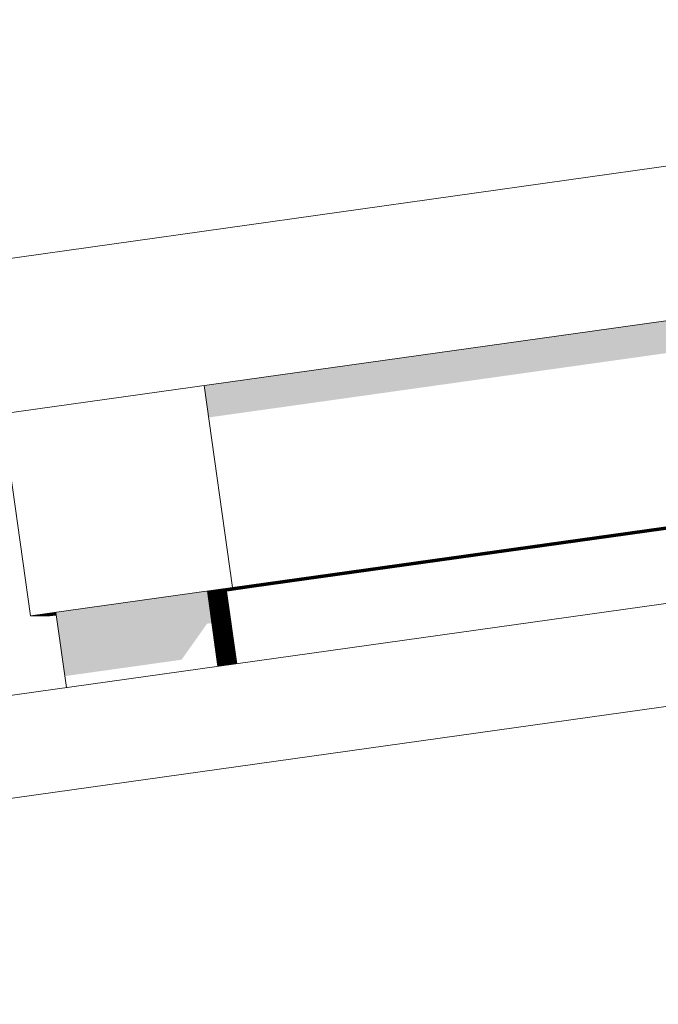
# Model space of a CAD drawing. Header units: metres. Extents: x -52 to 321, y -8 to 26.
# Tile 259 of 333: x 299.007 to 299.132, y 6.319 to 6.512. Entities that reach past the tile are written whole.
import ezdxf

# ---------------------------------------------------------------- set-up
doc = ezdxf.new("R2010")
doc.units = ezdxf.units.M
doc.header["$MEASUREMENT"] = 0
for name, color, linetype in [('30 Dachaufbau', 7, 'Continuous'), ('70 PV-Anlage', 7, 'Continuous'), ('94 Genehmigungsplanung Bemaßung', 7, 'Continuous')]:
    doc.layers.add(name, color=color, linetype=linetype)
doc.styles.add('ERSTELLTER_STIL_2', font='arial.ttf')
doc.dimstyles.new('ERSTELLTER_STIL__1', dxfattribs={"dimtxt": 0.25, "dimasz": 0.19, "dimexe": 0.18, "dimexo": 0.1, "dimgap": 0, "dimtad": 1, "dimtih": 1, "dimtoh": 1, "dimzin": 0, "dimdsep": 46, "dimtxsty": 'ERSTELLTER_STIL_2', "dimblk": 'ARROWHEAD_6', "dimblk1": 'ARROWHEAD_6', "dimblk2": 'ARROWHEAD_6', "dimcen": 0.09, "dimclrd": 7, "dimclre": 7, "dimclrt": 7, "dimazin": 0, "dimtfac": 1, "dimtdec": 4, "dimtmove": 0, "dimatfit": 3, "dimfxl": 1, "dimtolj": 1, "dimtzin": 0, "dimarcsym": 0})

# ---------------------------------------------------------------- blocks, each defined once
blk = doc.blocks.new('*D55', base_point=(33626.11544, -0.00275))
at = {"layer": '94 Genehmigungsplanung Bemaßung', "color": 7, "linetype": 'Continuous', "lineweight": 13}
for p, q in [((297.01606, 9.19055), (297.01606, 9.56555)), ((312.83606, 9.19055), (312.83606, 9.56555)), ((297.11606, 9.47805), (296.91606, 9.27805)), ((312.73606, 9.27805), (312.93606, 9.47805)), ((296.86606, 9.37805), (297.01606, 9.37805)), ((297.01606, 9.37805), (312.83606, 9.37805)), ((312.83606, 9.37805), (312.98606, 9.37805))]:
    blk.add_line(p, q, dxfattribs=at)
at = {"layer": '94 Genehmigungsplanung Bemaßung', "color": 7, "lineweight": 13, "insert": (304.49707, 9.42805), "char_height": 0.25, "attachment_point": 7, "style": 'ERSTELLTER_STIL_2'}
blk.add_mtext('\\A1;{\\pql;\\fArial|b0|i0|c0|p0;\\W1.000000;15,82}', dxfattribs=at)
blk = doc.blocks.new('ARROWHEAD_6')
at = {"color": 0, "linetype": 'Continuous', "lineweight": 0}
for p, q in [((-0.5, -0.5), (0.5, 0.5)), ((0, 0), (-1, 0))]:
    blk.add_line(p, q, dxfattribs=at)

msp = doc.modelspace()

# ---------------------------------------------------------------- hatches: boundary and pattern name
at = {"layer": '70 PV-Anlage', "linetype": 'Continuous', "lineweight": 0, "true_color": 0x000000}
for points in [[(300.58816, 6.65736), (299.04334, 6.44025), (299.04422, 6.43401), (300.58315, 6.65029), (300.58784, 6.61693), (300.59372, 6.61775)], [(299.04901, 6.40066), (299.04901, 6.40064), (300.59383, 6.61775), (300.59372, 6.61775)], [(300.59383, 6.61775), (299.04911, 6.40066), (299.04912, 6.40064), (300.59393, 6.61775)], [(299.30358, 6.4364), (299.04922, 6.40066), (299.04922, 6.40064), (300.59404, 6.61775), (300.59394, 6.61775)], [(299.04933, 6.40066), (299.04933, 6.40064), (300.59415, 6.61775), (300.59404, 6.61775)], [(299.04944, 6.40066), (299.04944, 6.40064), (300.59426, 6.61775), (300.59416, 6.61775)], [(300.59426, 6.61775), (299.04955, 6.40066), (299.04955, 6.40064), (300.59437, 6.61775)], [(300.59437, 6.61775), (299.04966, 6.40066), (299.04966, 6.40064), (300.59448, 6.61775)], [(299.30358, 6.43633), (299.04977, 6.40066), (299.04977, 6.40064), (300.59458, 6.61775), (300.59448, 6.61775)], [(300.59459, 6.61775), (299.04987, 6.40066), (299.04988, 6.40064), (300.59469, 6.61775)], [(299.30358, 6.4363), (299.04998, 6.40066), (299.04998, 6.40064), (300.5948, 6.61775), (300.5947, 6.61775)], [(299.30358, 6.43628), (299.05009, 6.40066), (299.05009, 6.40064), (300.59491, 6.61775), (300.59481, 6.61775)], [(299.0502, 6.40066), (299.0502, 6.40064), (300.59502, 6.61775), (300.59491, 6.61775)], [(299.05031, 6.40066), (299.05031, 6.40064), (300.59513, 6.61775), (300.59502, 6.61775)], [(300.59513, 6.61775), (299.05042, 6.40066), (299.05042, 6.40064), (300.59524, 6.61775)], [(299.30358, 6.43622), (299.05052, 6.40066), (299.05053, 6.40064), (300.59534, 6.61775), (300.59524, 6.61775)], [(299.05063, 6.40066), (299.05063, 6.40064), (300.59545, 6.61775), (300.59534, 6.61775)], [(300.59546, 6.61775), (299.05074, 6.40066), (299.05074, 6.40064), (300.59556, 6.61775)], [(300.59557, 6.61775), (299.05085, 6.40066), (299.05085, 6.40064), (300.59567, 6.61775)], [(300.59567, 6.61775), (299.05096, 6.40066), (299.05096, 6.40064), (300.59578, 6.61775)], [(299.30358, 6.43614), (299.05107, 6.40066), (299.05107, 6.40064), (300.59589, 6.61775), (300.59578, 6.61775)], [(300.59589, 6.61775), (299.05117, 6.40066), (299.05118, 6.40064), (300.596, 6.61775)], [(299.30358, 6.43611), (299.05128, 6.40066), (299.05129, 6.40064), (300.5961, 6.61775), (300.596, 6.61775)], [(300.5961, 6.61775), (299.05139, 6.40066), (299.05139, 6.40064), (300.59621, 6.61775)], [(300.59622, 6.61775), (299.0515, 6.40066), (299.0515, 6.40064), (300.59632, 6.61775)], [(299.05161, 6.40066), (299.05161, 6.40064), (300.59643, 6.61775), (300.59632, 6.61775)], [(300.59643, 6.61775), (299.05172, 6.40066), (299.05172, 6.40064), (300.59654, 6.61775)], [(299.05183, 6.40066), (299.05183, 6.40064), (300.59665, 6.61775), (300.59654, 6.61775)], [(299.05193, 6.40066), (299.05194, 6.40064), (300.59675, 6.61775), (300.59665, 6.61775)], [(299.05204, 6.40066), (299.05204, 6.40064), (300.59686, 6.61775), (300.59676, 6.61775)], [(299.30358, 6.43599), (299.05215, 6.40066), (299.05215, 6.40064), (300.59697, 6.61775), (300.59687, 6.61775)], [(300.59697, 6.61775), (299.05226, 6.40066), (299.05226, 6.40064), (300.59708, 6.61775)], [(299.30358, 6.43596), (299.05237, 6.40066), (299.05237, 6.40064), (300.59719, 6.61775), (300.59708, 6.61775)], [(299.05248, 6.40066), (299.05248, 6.40064), (300.5973, 6.61775), (300.59719, 6.61775)], [(299.30358, 6.43593), (299.05258, 6.40066), (299.05259, 6.40064), (300.5974, 6.61775), (300.5973, 6.61775)], [(300.5974, 6.61775), (299.05269, 6.40066), (299.0527, 6.40064), (300.59751, 6.61775)], [(299.01425, 6.39577), (299.016, 6.38328), (299.0389, 6.3865), (299.0439, 6.39357), (299.04483, 6.3937), (299.04395, 6.39995)], [(299.04395, 6.39995), (299.04524, 6.39082), (299.04603, 6.3852)], [(299.0489, 6.40064), (299.04396, 6.39995), (299.04396, 6.39993), (299.04901, 6.40064)], [(299.04396, 6.39993), (299.04603, 6.3852), (299.04613, 6.38521), (299.04406, 6.39995)], [(299.04406, 6.39995), (299.04407, 6.39993), (299.04912, 6.40064), (299.04901, 6.40064)], [(299.04407, 6.39993), (299.04614, 6.38521), (299.04623, 6.38523), (299.04417, 6.39995)], [(299.04417, 6.39995), (299.04418, 6.39993), (299.04923, 6.40064), (299.04912, 6.40064)], [(299.04418, 6.39993), (299.04624, 6.38523), (299.04634, 6.38524), (299.04427, 6.39995)], [(299.04428, 6.39995), (299.04428, 6.39993), (299.04934, 6.40064), (299.04923, 6.40064)], [(299.04428, 6.39993), (299.04635, 6.38524), (299.04645, 6.38526), (299.04438, 6.39995)], [(299.04934, 6.40064), (299.04439, 6.39995), (299.04439, 6.39993), (299.04945, 6.40064)], [(299.04439, 6.39993), (299.04645, 6.38526), (299.04655, 6.38527), (299.04449, 6.39995)], [(299.0445, 6.39995), (299.0445, 6.39993), (299.04955, 6.40064), (299.04945, 6.40064)], [(299.0445, 6.39993), (299.04656, 6.38527), (299.04666, 6.38529), (299.0446, 6.39995)], [(299.04461, 6.39995), (299.04461, 6.39993), (299.04966, 6.40064), (299.04955, 6.40064)], [(299.04461, 6.39993), (299.04667, 6.38529), (299.04677, 6.3853), (299.04471, 6.39995)], [(299.04472, 6.39995), (299.04472, 6.39993), (299.04977, 6.40064), (299.04966, 6.40064)], [(299.04472, 6.39993), (299.04677, 6.3853), (299.04687, 6.38532), (299.04482, 6.39995)], [(299.04482, 6.39995), (299.04483, 6.39993), (299.04988, 6.40064), (299.04977, 6.40064)], [(299.04483, 6.39993), (299.04688, 6.38532), (299.04698, 6.38533), (299.04492, 6.39995)], [(299.04493, 6.39995), (299.04493, 6.39993), (299.04999, 6.40064), (299.04988, 6.40064)], [(299.04493, 6.39993), (299.04699, 6.38533), (299.04709, 6.38535), (299.04503, 6.39995)], [(299.04504, 6.39995), (299.04504, 6.39993), (299.0501, 6.40064), (299.04999, 6.40064)], [(299.04504, 6.39993), (299.04709, 6.38535), (299.04719, 6.38536), (299.04514, 6.39995)], [(299.04515, 6.39995), (299.04515, 6.39993), (299.05021, 6.40064), (299.0501, 6.40064)], [(299.04515, 6.39993), (299.0472, 6.38536), (299.0473, 6.38538), (299.04525, 6.39995)], [(299.04526, 6.39995), (299.04526, 6.39993), (299.05031, 6.40064), (299.05021, 6.40064)], [(299.04526, 6.39993), (299.04731, 6.38538), (299.0474, 6.38539), (299.04536, 6.39995)], [(299.04537, 6.39995), (299.04537, 6.39993), (299.05042, 6.40064), (299.05031, 6.40064)], [(299.04537, 6.39993), (299.04741, 6.38539), (299.04751, 6.38541), (299.04547, 6.39995)], [(299.04547, 6.39995), (299.04548, 6.39993), (299.05053, 6.40064), (299.05042, 6.40064)], [(299.04548, 6.39993), (299.04752, 6.38541), (299.04762, 6.38542), (299.04558, 6.39995)], [(299.04558, 6.39995), (299.04558, 6.39993), (299.05064, 6.40064), (299.05053, 6.40064)], [(299.04558, 6.39993), (299.04762, 6.38542), (299.04772, 6.38544), (299.04568, 6.39995)], [(299.04569, 6.39995), (299.04569, 6.39993), (299.05075, 6.40064), (299.05064, 6.40064)], [(299.04569, 6.39993), (299.04773, 6.38544), (299.04783, 6.38545), (299.04579, 6.39995)], [(299.0458, 6.39995), (299.0458, 6.39993), (299.05086, 6.40064), (299.05075, 6.40064)], [(299.0458, 6.39993), (299.04784, 6.38545), (299.04794, 6.38547), (299.0459, 6.39995)], [(299.04591, 6.39995), (299.04591, 6.39993), (299.05096, 6.40064), (299.05086, 6.40064)], [(299.04591, 6.39993), (299.04794, 6.38547), (299.04804, 6.38548), (299.04601, 6.39995)], [(299.04602, 6.39995), (299.04602, 6.39993), (299.05107, 6.40064), (299.05096, 6.40064)], [(299.04602, 6.39993), (299.04805, 6.38548), (299.04815, 6.3855), (299.04612, 6.39995)], [(299.04613, 6.39995), (299.04613, 6.39993), (299.05118, 6.40064), (299.05107, 6.40064)], [(299.04613, 6.39993), (299.04816, 6.3855), (299.04825, 6.38551), (299.04623, 6.39995)], [(299.04623, 6.39995), (299.04624, 6.39993), (299.05129, 6.40064), (299.05118, 6.40064)], [(299.04624, 6.39993), (299.04826, 6.38551), (299.04836, 6.38553), (299.04633, 6.39995)], [(299.04634, 6.39995), (299.04634, 6.39993), (299.0514, 6.40064), (299.05129, 6.40064)], [(299.04634, 6.39993), (299.04837, 6.38553), (299.04847, 6.38554), (299.04644, 6.39995)], [(299.04645, 6.39995), (299.04645, 6.39993), (299.05151, 6.40064), (299.0514, 6.40064)], [(299.04645, 6.39993), (299.04848, 6.38554), (299.04857, 6.38556), (299.04655, 6.39995)], [(299.04656, 6.39995), (299.04656, 6.39993), (299.05161, 6.40064), (299.05151, 6.40064)], [(299.04656, 6.39993), (299.04858, 6.38556), (299.04868, 6.38557), (299.04666, 6.39995)], [(299.04667, 6.39995), (299.04667, 6.39993), (299.05172, 6.40064), (299.05161, 6.40064)], [(299.04667, 6.39993), (299.04869, 6.38557), (299.04879, 6.38559), (299.04677, 6.39995)], [(299.04678, 6.39995), (299.04678, 6.39993), (299.05183, 6.40064), (299.05172, 6.40064)], [(299.04678, 6.39993), (299.04879, 6.38559), (299.04889, 6.3856), (299.04688, 6.39995)], [(299.04688, 6.39995), (299.04689, 6.39993), (299.05194, 6.40064), (299.05183, 6.40064)], [(299.04689, 6.39993), (299.0489, 6.3856), (299.049, 6.38562), (299.04699, 6.39995)], [(299.04699, 6.39995), (299.04699, 6.39993), (299.05205, 6.40064), (299.05194, 6.40064)], [(299.04699, 6.39993), (299.04901, 6.38562), (299.04911, 6.38563), (299.04709, 6.39995)], [(299.0471, 6.39995), (299.0471, 6.39993), (299.05215, 6.40064), (299.05205, 6.40064)], [(299.0471, 6.39993), (299.04911, 6.38563), (299.04921, 6.38564), (299.0472, 6.39995)], [(299.04721, 6.39995), (299.04721, 6.39993), (299.05227, 6.40064), (299.05216, 6.40064)], [(299.04721, 6.39993), (299.04922, 6.38565), (299.04932, 6.38566), (299.04731, 6.39995)], [(299.04732, 6.39995), (299.04732, 6.39993), (299.05237, 6.40064), (299.05227, 6.40064)], [(299.04732, 6.39993), (299.04933, 6.38566), (299.04942, 6.38567), (299.04742, 6.39995)], [(299.04743, 6.39995), (299.04743, 6.39993), (299.05248, 6.40064), (299.05237, 6.40064)], [(299.04743, 6.39993), (299.04943, 6.38568), (299.04953, 6.38569), (299.04753, 6.39995)], [(299.04754, 6.39995), (299.04754, 6.39993), (299.05259, 6.40064), (299.05248, 6.40064)], [(299.04754, 6.39993), (299.04954, 6.38569), (299.04964, 6.3857), (299.04764, 6.39995)], [(299.04764, 6.39995), (299.04765, 6.39993), (299.0527, 6.40064), (299.05259, 6.40064)], [(299.04765, 6.39993), (299.04964, 6.38571), (299.04974, 6.38572), (299.04774, 6.39995)], [(299.0489, 6.40064), (299.04901, 6.40064), (299.04901, 6.40066)], [(299.04911, 6.40066), (299.04903, 6.40064), (299.04912, 6.40064)], [(299.04912, 6.40064), (299.04922, 6.40064), (299.04922, 6.40066)], [(299.04923, 6.40064), (299.04933, 6.40064), (299.04933, 6.40066)], [(299.04937, 6.40064), (299.04944, 6.40064), (299.04944, 6.40066)], [(299.04945, 6.40064), (299.04955, 6.40064), (299.04955, 6.40066)], [(299.04955, 6.40064), (299.04966, 6.40064), (299.04966, 6.40066)], [(299.04976, 6.40066), (299.04966, 6.40064), (299.04976, 6.40064)], [(299.04977, 6.40064), (299.04988, 6.40064), (299.04987, 6.40066)], [(299.04988, 6.40064), (299.04998, 6.40064), (299.04998, 6.40066)], [(299.04999, 6.40064), (299.05009, 6.40064), (299.05009, 6.40066)], [(299.0501, 6.40064), (299.0502, 6.40064), (299.0502, 6.40066)], [(299.05021, 6.40064), (299.05031, 6.40064), (299.05031, 6.40066)], [(299.05031, 6.40064), (299.05042, 6.40064), (299.05042, 6.40066)], [(299.05042, 6.40064), (299.05053, 6.40064), (299.05052, 6.40066)], [(299.05053, 6.40064), (299.05063, 6.40064), (299.05063, 6.40066)], [(299.05064, 6.40064), (299.05074, 6.40064), (299.05074, 6.40066)], [(299.05075, 6.40064), (299.05085, 6.40064), (299.05085, 6.40066)], [(299.05086, 6.40064), (299.05096, 6.40064), (299.05096, 6.40066)], [(299.05096, 6.40064), (299.05107, 6.40064), (299.05107, 6.40066)], [(299.05107, 6.40064), (299.05118, 6.40064), (299.05117, 6.40066)], [(299.05122, 6.40064), (299.05129, 6.40064), (299.05128, 6.40066)], [(299.05129, 6.40064), (299.05139, 6.40064), (299.05139, 6.40066)], [(299.0514, 6.40064), (299.0515, 6.40064), (299.0515, 6.40066)], [(299.05151, 6.40064), (299.05161, 6.40064), (299.05161, 6.40066)], [(299.05161, 6.40064), (299.05172, 6.40064), (299.05172, 6.40066)], [(299.05172, 6.40064), (299.05183, 6.40064), (299.05183, 6.40066)], [(299.05183, 6.40064), (299.05194, 6.40064), (299.05193, 6.40066)], [(299.05194, 6.40064), (299.05204, 6.40064), (299.05204, 6.40066)], [(299.05215, 6.40066), (299.05205, 6.40064), (299.05215, 6.40064)], [(299.05216, 6.40064), (299.05226, 6.40064), (299.05226, 6.40066)], [(299.05227, 6.40064), (299.05237, 6.40064), (299.05237, 6.40066)], [(299.05237, 6.40064), (299.05248, 6.40064), (299.05248, 6.40066)], [(299.05248, 6.40064), (299.05259, 6.40064), (299.05258, 6.40066)], [(299.05259, 6.40064), (299.0527, 6.40064), (299.05269, 6.40066)], [(299.00929, 6.39508), (299.0094, 6.39508), (299.01425, 6.39576), (299.01425, 6.39577)], [(299.01425, 6.39576), (299.0094, 6.39508), (299.00951, 6.39508), (299.01425, 6.39574)], [(299.00951, 6.39508), (299.00962, 6.39508), (299.01425, 6.39573), (299.01425, 6.39574)], [(299.00962, 6.39508), (299.00973, 6.39508), (299.01425, 6.39571), (299.01425, 6.39573)], [(299.01425, 6.39571), (299.00973, 6.39508), (299.00984, 6.39508), (299.01426, 6.3957)], [(299.00984, 6.39508), (299.00994, 6.39508), (299.01426, 6.39568), (299.01426, 6.3957)], [(299.00994, 6.39508), (299.01005, 6.39508), (299.01426, 6.39567), (299.01426, 6.39568)], [(299.01426, 6.39567), (299.01005, 6.39508), (299.01016, 6.39508), (299.01426, 6.39565)], [(299.01016, 6.39508), (299.01027, 6.39508), (299.01426, 6.39564), (299.01426, 6.39565)], [(299.01027, 6.39508), (299.01038, 6.39508), (299.01427, 6.39562), (299.01426, 6.39564)], [(299.01038, 6.39508), (299.01049, 6.39508), (299.01427, 6.39561), (299.01427, 6.39562)], [(299.01049, 6.39508), (299.01059, 6.39508), (299.01427, 6.39559), (299.01427, 6.39561)], [(299.01059, 6.39508), (299.0107, 6.39508), (299.01427, 6.39558), (299.01427, 6.39559)], [(299.0107, 6.39508), (299.01081, 6.39508), (299.01427, 6.39556), (299.01427, 6.39558)], [(299.01081, 6.39508), (299.01092, 6.39508), (299.01428, 6.39555), (299.01427, 6.39556)], [(299.01428, 6.39555), (299.01092, 6.39508), (299.01103, 6.39508), (299.01428, 6.39553)], [(299.01103, 6.39508), (299.01114, 6.39508), (299.01428, 6.39552), (299.01428, 6.39553)], [(299.01114, 6.39508), (299.01125, 6.39508), (299.01428, 6.3955), (299.01428, 6.39552)], [(299.01125, 6.39508), (299.01135, 6.39508), (299.01429, 6.39549), (299.01428, 6.3955)], [(299.01135, 6.39508), (299.01146, 6.39508), (299.01429, 6.39547), (299.01429, 6.39549)], [(299.01146, 6.39508), (299.01157, 6.39508), (299.01429, 6.39546), (299.01429, 6.39547)], [(299.01157, 6.39508), (299.01168, 6.39508), (299.01429, 6.39544), (299.01429, 6.39546)], [(299.01168, 6.39508), (299.01179, 6.39508), (299.01429, 6.39543), (299.01429, 6.39544)], [(299.01179, 6.39508), (299.0119, 6.39508), (299.0143, 6.39541), (299.01429, 6.39543)], [(299.0119, 6.39508), (299.012, 6.39508), (299.0143, 6.3954), (299.0143, 6.39541)], [(299.012, 6.39508), (299.01211, 6.39508), (299.0143, 6.39538), (299.0143, 6.3954)], [(299.01211, 6.39508), (299.01222, 6.39508), (299.0143, 6.39537), (299.0143, 6.39538)], [(299.01222, 6.39508), (299.01233, 6.39508), (299.0143, 6.39535), (299.0143, 6.39537)], [(299.01233, 6.39508), (299.01244, 6.39508), (299.01431, 6.39534), (299.0143, 6.39535)], [(299.01431, 6.39534), (299.01244, 6.39508), (299.01254, 6.39508), (299.01431, 6.39532)], [(299.01255, 6.39508), (299.01265, 6.39508), (299.01431, 6.39531), (299.01431, 6.39532)], [(299.01265, 6.39508), (299.01276, 6.39508), (299.01431, 6.39529), (299.01431, 6.39531)], [(299.01276, 6.39508), (299.01287, 6.39508), (299.01431, 6.39528), (299.01431, 6.39529)], [(299.01287, 6.39508), (299.01298, 6.39508), (299.01432, 6.39526), (299.01431, 6.39528)], [(299.01298, 6.39508), (299.01309, 6.39508), (299.01432, 6.39525), (299.01432, 6.39526)]]:
    msp.add_hatch(color=18, dxfattribs=at).paths.add_polyline_path(points)

# ---------------------------------------------------------------- linework, layer by layer
at = {"layer": '30 Dachaufbau', "color": 7, "linetype": 'Continuous', "lineweight": 13}
for p, q in [((296.45119, 6.02052), (304.92606, 7.21158)), ((304.92606, 7.19139), (296.45398, 6.00071))]:
    msp.add_line(p, q, dxfattribs=at)
at = {"layer": '70 PV-Anlage', "color": 7, "linetype": 'Continuous', "lineweight": 13}
for p, q in [((300.69935, 6.70328), (298.99955, 6.46439)), ((300.70352, 6.67358), (299.00373, 6.43469)), ((300.59372, 6.61775), (299.0489, 6.40064)), ((300.59383, 6.61775), (299.04901, 6.40064)), ((300.59393, 6.61775), (299.04912, 6.40064)), ((300.59404, 6.61775), (299.04922, 6.40064)), ((300.59415, 6.61775), (299.04933, 6.40064)), ((300.59426, 6.61775), (299.04944, 6.40064)), ((300.59437, 6.61775), (299.04955, 6.40064)), ((300.59448, 6.61775), (299.04966, 6.40064)), ((300.59459, 6.61775), (299.04977, 6.40064)), ((300.59469, 6.61775), (299.04988, 6.40064)), ((300.5948, 6.61775), (299.04998, 6.40064)), ((300.59491, 6.61775), (299.05009, 6.40064)), ((300.59502, 6.61775), (299.0502, 6.40064)), ((300.59513, 6.61775), (299.05031, 6.40064)), ((300.59524, 6.61775), (299.05042, 6.40064)), ((300.59534, 6.61775), (299.05053, 6.40064)), ((300.59545, 6.61775), (299.05063, 6.40064)), ((300.59556, 6.61775), (299.05074, 6.40064)), ((300.59567, 6.61775), (299.05085, 6.40064)), ((300.59578, 6.61775), (299.05096, 6.40064)), ((300.59589, 6.61775), (299.05107, 6.40064)), ((300.596, 6.61775), (299.05118, 6.40064)), ((300.5961, 6.61775), (299.05129, 6.40064)), ((300.59621, 6.61775), (299.05139, 6.40064)), ((300.59632, 6.61775), (299.0515, 6.40064)), ((300.59643, 6.61775), (299.05161, 6.40064)), ((300.59654, 6.61775), (299.05172, 6.40064)), ((300.59665, 6.61775), (299.05183, 6.40064)), ((300.59675, 6.61775), (299.05194, 6.40064)), ((300.59686, 6.61775), (299.05204, 6.40064)), ((300.59697, 6.61775), (299.05215, 6.40064)), ((300.59708, 6.61775), (299.05226, 6.40064)), ((300.59719, 6.61775), (299.05237, 6.40064)), ((300.5973, 6.61775), (299.05248, 6.40064)), ((300.5974, 6.61775), (299.05259, 6.40064)), ((300.59751, 6.61775), (299.0527, 6.40064)), ((299.0489, 6.40064), (299.04334, 6.44025)), ((299.00929, 6.39508), (299.00373, 6.43469)), ((299.0489, 6.40064), (299.00929, 6.39508)), ((299.04603, 6.3852), (299.04395, 6.39995)), ((299.04406, 6.39995), (299.04396, 6.39993)), ((299.04406, 6.39995), (299.04901, 6.40064)), ((299.04613, 6.38521), (299.04406, 6.39995)), ((299.04417, 6.39995), (299.04407, 6.39993)), ((299.04417, 6.39995), (299.04912, 6.40064)), ((299.04623, 6.38523), (299.04417, 6.39995)), ((299.04427, 6.39995), (299.04418, 6.39993)), ((299.04634, 6.38524), (299.04427, 6.39995)), ((299.04428, 6.39995), (299.04922, 6.40064)), ((299.04438, 6.39995), (299.04428, 6.39993)), ((299.04645, 6.38526), (299.04438, 6.39995)), ((299.04439, 6.39995), (299.04933, 6.40064)), ((299.04449, 6.39995), (299.04439, 6.39993)), ((299.04449, 6.39995), (299.04944, 6.40064)), ((299.04655, 6.38527), (299.04449, 6.39995)), ((299.0446, 6.39995), (299.0445, 6.39993)), ((299.0446, 6.39995), (299.04955, 6.40064)), ((299.04666, 6.38529), (299.0446, 6.39995)), ((299.04471, 6.39995), (299.04461, 6.39993)), ((299.04471, 6.39995), (299.04966, 6.40064)), ((299.04677, 6.3853), (299.04471, 6.39995)), ((299.04482, 6.39995), (299.04472, 6.39993)), ((299.04482, 6.39995), (299.04977, 6.40064)), ((299.04687, 6.38532), (299.04482, 6.39995)), ((299.04492, 6.39995), (299.04483, 6.39993)), ((299.04698, 6.38533), (299.04492, 6.39995)), ((299.04493, 6.39995), (299.04988, 6.40064)), ((299.04503, 6.39995), (299.04493, 6.39993)), ((299.04709, 6.38535), (299.04503, 6.39995)), ((299.04504, 6.39995), (299.04998, 6.40064)), ((299.04514, 6.39995), (299.04504, 6.39993)), ((299.04514, 6.39995), (299.05009, 6.40064)), ((299.04719, 6.38536), (299.04514, 6.39995)), ((299.04525, 6.39995), (299.04515, 6.39993)), ((299.04525, 6.39995), (299.0502, 6.40064)), ((299.0473, 6.38538), (299.04525, 6.39995)), ((299.04536, 6.39995), (299.04526, 6.39993)), ((299.04536, 6.39995), (299.05031, 6.40064)), ((299.0474, 6.38539), (299.04536, 6.39995)), ((299.04547, 6.39995), (299.04537, 6.39993)), ((299.04547, 6.39995), (299.05042, 6.40064)), ((299.04751, 6.38541), (299.04547, 6.39995)), ((299.04558, 6.39995), (299.04548, 6.39993)), ((299.04558, 6.39995), (299.05053, 6.40064)), ((299.04762, 6.38542), (299.04558, 6.39995)), ((299.04568, 6.39995), (299.04558, 6.39993)), ((299.04772, 6.38544), (299.04568, 6.39995)), ((299.04569, 6.39995), (299.05063, 6.40064)), ((299.04579, 6.39995), (299.04569, 6.39993)), ((299.04783, 6.38545), (299.04579, 6.39995)), ((299.0458, 6.39995), (299.05074, 6.40064)), ((299.0459, 6.39995), (299.0458, 6.39993)), ((299.0459, 6.39995), (299.05085, 6.40064)), ((299.04794, 6.38547), (299.0459, 6.39995)), ((299.04601, 6.39995), (299.04591, 6.39993)), ((299.04601, 6.39995), (299.05096, 6.40064)), ((299.04804, 6.38548), (299.04601, 6.39995)), ((299.04612, 6.39995), (299.04602, 6.39993)), ((299.04612, 6.39995), (299.05107, 6.40064)), ((299.04815, 6.3855), (299.04612, 6.39995)), ((299.04623, 6.39995), (299.04613, 6.39993)), ((299.04623, 6.39995), (299.05118, 6.40064)), ((299.04825, 6.38551), (299.04623, 6.39995)), ((299.04633, 6.39995), (299.04624, 6.39993)), ((299.04633, 6.39995), (299.05129, 6.40064)), ((299.04836, 6.38553), (299.04633, 6.39995)), ((299.04644, 6.39995), (299.04634, 6.39993)), ((299.04644, 6.39995), (299.05139, 6.40064)), ((299.04847, 6.38554), (299.04644, 6.39995)), ((299.04655, 6.39995), (299.04645, 6.39993)), ((299.04655, 6.39995), (299.0515, 6.40064)), ((299.04857, 6.38556), (299.04655, 6.39995)), ((299.04666, 6.39995), (299.04656, 6.39993)), ((299.04666, 6.39995), (299.05161, 6.40064)), ((299.04868, 6.38557), (299.04666, 6.39995)), ((299.04677, 6.39995), (299.04667, 6.39993)), ((299.04677, 6.39995), (299.05172, 6.40064)), ((299.04879, 6.38559), (299.04677, 6.39995)), ((299.04688, 6.39995), (299.04678, 6.39993)), ((299.04688, 6.39995), (299.05183, 6.40064)), ((299.04889, 6.3856), (299.04688, 6.39995)), ((299.04699, 6.39995), (299.04689, 6.39993)), ((299.04699, 6.39995), (299.05194, 6.40064)), ((299.049, 6.38562), (299.04699, 6.39995)), ((299.04709, 6.39995), (299.04699, 6.39993)), ((299.04709, 6.39995), (299.05204, 6.40064)), ((299.04911, 6.38563), (299.04709, 6.39995)), ((299.0472, 6.39995), (299.0471, 6.39993)), ((299.0472, 6.39995), (299.05215, 6.40064)), ((299.04921, 6.38564), (299.0472, 6.39995)), ((299.04731, 6.39995), (299.04721, 6.39993)), ((299.04731, 6.39995), (299.05226, 6.40064)), ((299.04932, 6.38566), (299.04731, 6.39995)), ((299.04742, 6.39995), (299.04732, 6.39993)), ((299.04742, 6.39995), (299.05237, 6.40064)), ((299.04942, 6.38567), (299.04742, 6.39995)), ((299.04753, 6.39995), (299.04743, 6.39993)), ((299.04753, 6.39995), (299.05248, 6.40064)), ((299.04953, 6.38569), (299.04753, 6.39995)), ((299.04764, 6.39995), (299.04754, 6.39993)), ((299.04764, 6.39995), (299.05259, 6.40064)), ((299.04964, 6.3857), (299.04764, 6.39995)), ((299.04774, 6.39995), (299.04765, 6.39993)), ((299.04974, 6.38572), (299.04774, 6.39995)), ((299.04775, 6.39995), (299.0527, 6.40064)), ((299.04901, 6.40064), (299.0489, 6.40064)), ((299.04912, 6.40064), (299.04901, 6.40064)), ((299.04923, 6.40064), (299.04912, 6.40064)), ((299.04934, 6.40064), (299.04923, 6.40064)), ((299.04944, 6.40064), (299.04934, 6.40064)), ((299.04955, 6.40064), (299.04945, 6.40064)), ((299.04966, 6.40064), (299.04955, 6.40064)), ((299.04977, 6.40064), (299.04966, 6.40064)), ((299.04988, 6.40064), (299.04977, 6.40064)), ((299.04999, 6.40064), (299.04988, 6.40064)), ((299.0501, 6.40064), (299.04999, 6.40064)), ((299.0502, 6.40064), (299.0501, 6.40064)), ((299.05031, 6.40064), (299.05021, 6.40064)), ((299.05042, 6.40064), (299.05031, 6.40064)), ((299.05053, 6.40064), (299.05042, 6.40064)), ((299.05064, 6.40064), (299.05053, 6.40064)), ((299.05075, 6.40064), (299.05064, 6.40064)), ((299.05085, 6.40064), (299.05075, 6.40064)), ((299.05096, 6.40064), (299.05086, 6.40064)), ((299.05107, 6.40064), (299.05096, 6.40064)), ((299.05118, 6.40064), (299.05107, 6.40064)), ((299.05129, 6.40064), (299.05118, 6.40064)), ((299.0514, 6.40064), (299.05129, 6.40064)), ((299.05151, 6.40064), (299.0514, 6.40064)), ((299.05161, 6.40064), (299.05151, 6.40064)), ((299.05172, 6.40064), (299.05161, 6.40064)), ((299.05183, 6.40064), (299.05172, 6.40064)), ((299.05194, 6.40064), (299.05183, 6.40064)), ((299.05205, 6.40064), (299.05194, 6.40064)), ((299.05216, 6.40064), (299.05205, 6.40064)), ((299.05227, 6.40064), (299.05216, 6.40064)), ((299.05237, 6.40064), (299.05227, 6.40064)), ((299.05248, 6.40064), (299.05237, 6.40064)), ((299.05259, 6.40064), (299.05248, 6.40064)), ((299.0527, 6.40064), (299.05259, 6.40064)), ((299.0094, 6.39508), (299.01425, 6.39576)), ((299.00951, 6.39508), (299.01425, 6.39574)), ((299.00962, 6.39508), (299.01425, 6.39573)), ((299.00973, 6.39508), (299.01425, 6.39571)), ((299.00984, 6.39508), (299.01426, 6.3957)), ((299.00994, 6.39508), (299.01426, 6.39568)), ((299.01005, 6.39508), (299.01426, 6.39567)), ((299.01016, 6.39508), (299.01426, 6.39565)), ((299.01027, 6.39508), (299.01426, 6.39564)), ((299.01038, 6.39508), (299.01427, 6.39562)), ((299.01049, 6.39508), (299.01427, 6.39561)), ((299.01059, 6.39508), (299.01427, 6.39559)), ((299.0107, 6.39508), (299.01427, 6.39558)), ((299.01081, 6.39508), (299.01427, 6.39556)), ((299.01092, 6.39508), (299.01428, 6.39555)), ((299.01103, 6.39508), (299.01428, 6.39553)), ((299.01114, 6.39508), (299.01428, 6.39552)), ((299.01125, 6.39508), (299.01428, 6.3955)), ((299.01135, 6.39508), (299.01429, 6.39549)), ((299.01146, 6.39508), (299.01429, 6.39547)), ((299.01157, 6.39508), (299.01429, 6.39546)), ((299.01168, 6.39508), (299.01429, 6.39544)), ((299.01179, 6.39508), (299.01429, 6.39543)), ((299.0119, 6.39508), (299.0143, 6.39541)), ((299.012, 6.39508), (299.0143, 6.3954)), ((299.01211, 6.39508), (299.0143, 6.39538)), ((299.01222, 6.39508), (299.0143, 6.39537)), ((299.01233, 6.39508), (299.0143, 6.39535)), ((299.01244, 6.39508), (299.01431, 6.39534)), ((299.01255, 6.39508), (299.01431, 6.39532)), ((299.01265, 6.39508), (299.01431, 6.39531)), ((299.01276, 6.39508), (299.01431, 6.39529)), ((299.01287, 6.39508), (299.01431, 6.39528)), ((299.01298, 6.39508), (299.01432, 6.39526)), ((299.01309, 6.39508), (299.01432, 6.39525)), ((299.01425, 6.39577), (299.01632, 6.38102)), ((299.00929, 6.39508), (299.0094, 6.39508)), ((299.0094, 6.39508), (299.00951, 6.39508)), ((299.00951, 6.39508), (299.00962, 6.39508)), ((299.00962, 6.39508), (299.00973, 6.39508)), ((299.00973, 6.39508), (299.00984, 6.39508)), ((299.00984, 6.39508), (299.00994, 6.39508)), ((299.00994, 6.39508), (299.01005, 6.39508)), ((299.01005, 6.39508), (299.01016, 6.39508)), ((299.01016, 6.39508), (299.01027, 6.39508)), ((299.01027, 6.39508), (299.01038, 6.39508)), ((299.01038, 6.39508), (299.01049, 6.39508)), ((299.01049, 6.39508), (299.01059, 6.39508)), ((299.01059, 6.39508), (299.0107, 6.39508)), ((299.0107, 6.39508), (299.01081, 6.39508)), ((299.01081, 6.39508), (299.01092, 6.39508)), ((299.01092, 6.39508), (299.01103, 6.39508)), ((299.01103, 6.39508), (299.01114, 6.39508)), ((299.01114, 6.39508), (299.01125, 6.39508)), ((299.01125, 6.39508), (299.01135, 6.39508)), ((299.01135, 6.39508), (299.01146, 6.39508)), ((299.01146, 6.39508), (299.01157, 6.39508)), ((299.01157, 6.39508), (299.01168, 6.39508)), ((299.01168, 6.39508), (299.01179, 6.39508)), ((299.01179, 6.39508), (299.0119, 6.39508)), ((299.0119, 6.39508), (299.012, 6.39508)), ((299.012, 6.39508), (299.01211, 6.39508)), ((299.01211, 6.39508), (299.01222, 6.39508)), ((299.01222, 6.39508), (299.01233, 6.39508)), ((299.01233, 6.39508), (299.01244, 6.39508)), ((299.01244, 6.39508), (299.01255, 6.39508)), ((299.01255, 6.39508), (299.01265, 6.39508)), ((299.01265, 6.39508), (299.01276, 6.39508)), ((299.01276, 6.39508), (299.01287, 6.39508)), ((299.01287, 6.39508), (299.01298, 6.39508)), ((299.01298, 6.39508), (299.01309, 6.39508))]:
    msp.add_line(p, q, dxfattribs=at)

# ---------------------------------------------------------------- dimensions: what is measured, and where the dimension line sits
at = {"layer": '94 Genehmigungsplanung Bemaßung', "color": 7, "linetype": 'Continuous', "lineweight": 13}
dim = msp.add_linear_dim(base=(312.83606, 9.37805), p1=(297.01606, 3.34725), p2=(312.83606, 3.34725), dimstyle='ERSTELLTER_STIL__1', dxfattribs=at)
dim.commit()
dim.dimension.update_dxf_attribs({"geometry": '*D55', "text_midpoint": (304.91585, 9.55305), "dimtype": 160})

doc.saveas('drawing.dxf')
